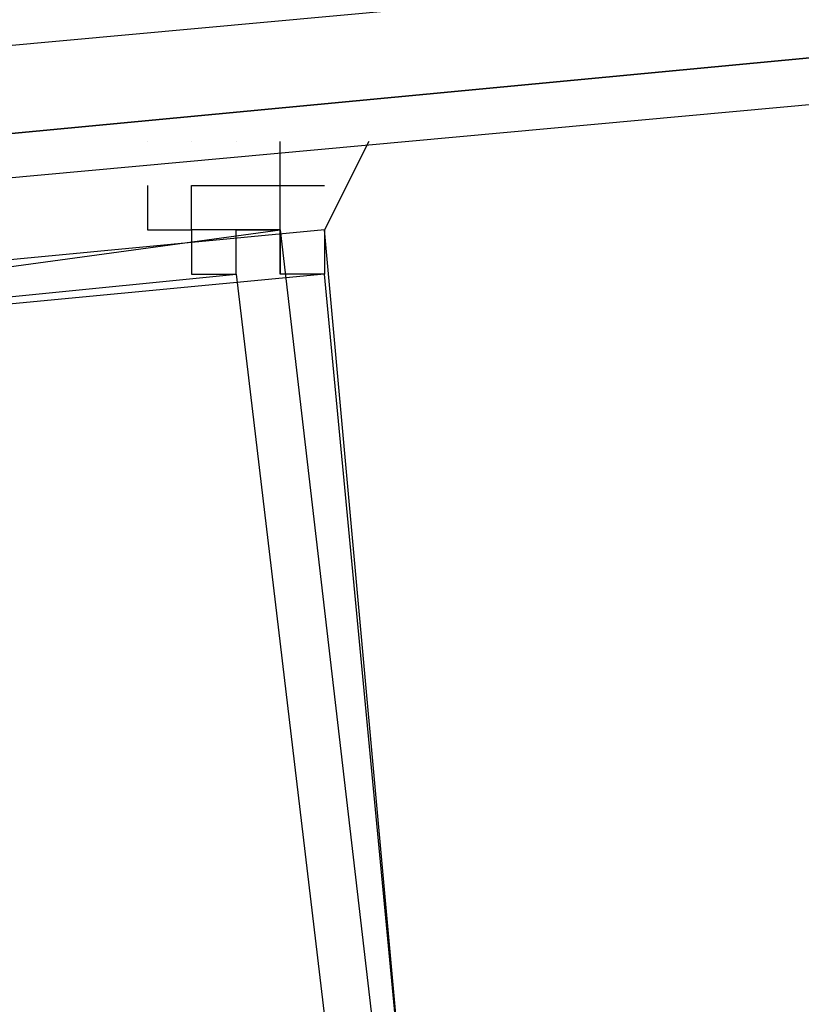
# Model space of a CAD drawing. Header units: feet. Extents: x -79 to 198, y -22 to 181.
# Tile 676 of 982: x 75.681 to 75.917, y 153.184 to 153.481. Entities that reach past the tile are written whole.
import ezdxf

# ---------------------------------------------------------------- set-up
doc = ezdxf.new("R2010")
doc.units = ezdxf.units.FT
doc.layers.add('A-LINEA', color=7, linetype='CONTINUOUS')

msp = doc.modelspace()

# ---------------------------------------------------------------- linework, layer by layer
at = {"layer": 'A-LINEA'}
for p, q in [((75.72, 153.4444), (75.72, 153.4444)), ((75.72, 153.4444), (75.72, 153.4444)), ((75.7467, 153.4444), (75.7467, 153.4444)), ((75.7467, 153.4444), (75.7467, 153.4444)), ((75.76, 153.4444), (75.76, 153.4444)), ((75.76, 153.4444), (75.76, 153.4444)), ((75.7467, 153.4311), (75.76, 153.4311)), ((75.7467, 153.4311), (75.76, 153.4311)), ((75.76, 153.4311), (75.7733, 153.4311)), ((75.76, 153.4311), (75.7733, 153.4311)), ((75.7333, 153.4178), (75.7333, 153.4044)), ((75.7333, 153.4178), (75.7333, 153.4044)), ((75.7467, 153.4178), (75.7467, 153.4178)), ((75.7467, 153.4178), (75.7467, 153.4178))]:
    msp.add_line(p, q, dxfattribs=at)
for points in [[(75.6533, 153.4711), (79.5867, 153.8311), (79.5867, 153.8178), (75.6533, 153.4444), (75.6533, 153.4578), (75.6533, 153.4711)], [(75.6533, 153.4711), (79.5867, 153.8311), (79.5867, 153.8178), (75.6533, 153.4444), (75.6533, 153.4578), (75.6533, 153.4711)], [(75.6533, 153.4444), (79.5867, 153.8178), (79.5867, 153.8044), (79.5867, 153.7911), (75.6533, 153.4311), (75.6533, 153.4444)], [(75.6533, 153.4444), (79.5867, 153.8178), (79.5867, 153.8044), (79.5867, 153.7911), (75.6533, 153.4311), (75.6533, 153.4444)], [(75.72, 153.4311), (75.72, 153.4311), (75.72, 153.4311), (75.72, 153.4178), (75.72, 153.4178), (75.7333, 153.4178), (75.7333, 153.4178), (75.7333, 153.4178), (75.7333, 153.4178), (75.7333, 153.4044), (75.7467, 153.4044), (75.7467, 153.4044), (75.7467, 153.4178), (75.7467, 153.4178), (75.7467, 153.4178), (75.7467, 153.4178), (75.7467, 153.4178), (75.76, 153.4178), (75.76, 153.4178), (75.76, 153.4444), (75.76, 153.4444)], [(75.72, 153.4311), (75.72, 153.4311), (75.72, 153.4311), (75.72, 153.4178), (75.72, 153.4178), (75.7333, 153.4178), (75.7333, 153.4178), (75.7333, 153.4178), (75.7333, 153.4178), (75.7333, 153.4044), (75.7467, 153.4044), (75.7467, 153.4044), (75.7467, 153.4178), (75.7467, 153.4178), (75.7467, 153.4178), (75.7467, 153.4178), (75.7467, 153.4178), (75.76, 153.4178), (75.76, 153.4178), (75.76, 153.4444), (75.76, 153.4444)], [(75.7867, 153.4444), (75.7733, 153.4178), (75.7733, 153.4178), (75.7733, 153.4178), (75.7733, 153.4178), (75.7733, 153.4044), (75.7733, 153.4044), (75.7733, 153.4044), (75.76, 153.4044), (75.76, 153.4044), (75.76, 153.4044), (75.76, 153.4044), (75.76, 153.4044), (75.76, 153.4178), (75.76, 153.4178), (75.7333, 153.4178), (75.7333, 153.4178), (75.7333, 153.4311), (75.7333, 153.4311), (75.7467, 153.4311)], [(75.7333, 153.4444), (75.7333, 153.4444), (75.7333, 153.4444)], [(75.7867, 153.4444), (75.7733, 153.4178), (75.7733, 153.4178), (75.7733, 153.4178), (75.7733, 153.4178), (75.7733, 153.4044), (75.7733, 153.4044), (75.7733, 153.4044), (75.76, 153.4044), (75.76, 153.4044), (75.76, 153.4044), (75.76, 153.4044), (75.76, 153.4044), (75.76, 153.4178), (75.76, 153.4178), (75.7333, 153.4178), (75.7333, 153.4178), (75.7333, 153.4311), (75.7333, 153.4311), (75.7467, 153.4311)], [(75.7333, 153.4444), (75.7333, 153.4444), (75.7333, 153.4444)], [(75.7467, 153.4444), (75.7467, 153.4444), (75.7467, 153.4444)], [(75.7467, 153.4444), (75.7467, 153.4444), (75.7467, 153.4444)], [(75.7733, 153.4444), (75.7733, 153.4444), (75.7733, 153.4444)], [(75.7733, 153.4444), (75.7733, 153.4444), (75.7733, 153.4444)], [(75.8267, 152.8444), (75.5467, 152.8044), (75.4667, 153.3778), (75.76, 153.4178), (75.8267, 152.8444)], [(75.8267, 152.8444), (75.5467, 152.8044), (75.4667, 153.3778), (75.76, 153.4178), (75.8267, 152.8444)], [(75.5467, 152.8044), (75.8267, 152.8311), (75.7733, 153.4178), (75.4933, 153.3911), (75.5467, 152.8044)], [(75.5467, 152.8044), (75.8267, 152.8311), (75.7733, 153.4178), (75.4933, 153.3911), (75.5467, 152.8044)], [(75.7467, 153.4178), (75.7467, 153.4178), (75.7467, 153.4178)], [(75.7467, 153.4178), (75.7467, 153.4178), (75.7467, 153.4178)], [(75.8133, 152.8444), (75.5467, 152.8178), (75.48, 153.3778), (75.7467, 153.4044), (75.8133, 152.8444)], [(75.8133, 152.8444), (75.5467, 152.8178), (75.48, 153.3778), (75.7467, 153.4044), (75.8133, 152.8444)], [(75.5467, 152.8178), (75.8267, 152.8444), (75.7733, 153.4044), (75.4933, 153.3778), (75.5467, 152.8178)], [(75.5467, 152.8178), (75.8267, 152.8444), (75.7733, 153.4044), (75.4933, 153.3778), (75.5467, 152.8178)]]:
    msp.add_lwpolyline(points, dxfattribs=at)
msp.add_lwpolyline([(75.76, 153.4178), (75.76, 153.4178), (75.76, 153.4044), (75.76, 153.4044)], close=True, dxfattribs=at)
msp.add_lwpolyline([(75.76, 153.4178), (75.76, 153.4178), (75.76, 153.4044), (75.76, 153.4044)], close=True, dxfattribs=at)

doc.saveas('drawing.dxf')
